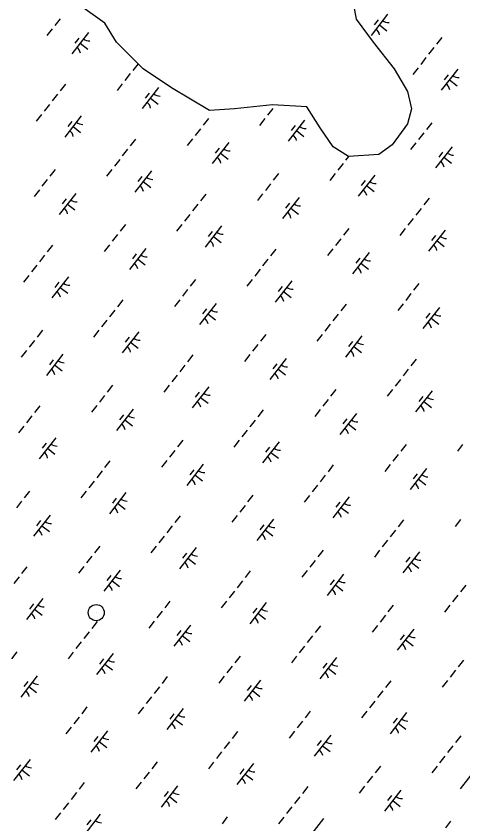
# Model space of a CAD drawing. Extents: x 3896831 to 3918110, y 171006 to 193349.
# Drawn here: x 3902537 to 3903370, y 179403 to 180910 of the extents above; entities that cross this region are included whole.
import ezdxf

# ---------------------------------------------------------------- set-up
doc = ezdxf.new("R2010")
doc.units = 0
doc.layers.add('V-DOMW-TANK', color=7, linetype='Continuous')
doc.layers.add('V-WETL-SWMP', color=7, linetype='Continuous')

msp = doc.modelspace()

# ---------------------------------------------------------------- linework, layer by layer
at = {"layer": 'V-DOMW-TANK'}
msp.add_line((3902686, 179797.4), (3902686, 179797.4), dxfattribs=at)
msp.add_circle((3902686, 179797.4), 15, dxfattribs=at)
at = {"layer": 'V-WETL-SWMP'}
for p, q in [((3903160.3, 180961.4), (3903170.9, 180904.6)), ((3902702.3, 180897.5), (3902652.6, 180933)), ((3903229.6, 180914), (3903198.8, 180874.6)), ((3902618.6, 180905.7), (3902608.7, 180893.1)), ((3902723.6, 180861.9), (3902702.3, 180897.5)), ((3903170.9, 180904.6), (3903202.9, 180861.9)), ((3903211.8, 180903.8), (3903204.4, 180894.3)), ((3902603.8, 180886.8), (3902593.9, 180874.2)), ((3903214.2, 180894.3), (3903228.4, 180883.2)), ((3902671.6, 180879.7), (3902640.7, 180840.4)), ((3902653.8, 180869.5), (3902646.4, 180860.1)), ((3903330.8, 180870.8), (3903321, 180858.2)), ((3902656.2, 180860.1), (3902670.3, 180849)), ((3902773.3, 180812.2), (3902723.6, 180861.9)), ((3903202.9, 180861.9), (3903241.9, 180812.2)), ((3903316, 180851.9), (3903306.1, 180839.3)), ((3902764, 180821.5), (3902754.4, 180809.3)), ((3903301.2, 180833), (3903291.3, 180820.4)), ((3902826.5, 180776.7), (3902773.3, 180812.2)), ((3903241.9, 180812.2), (3903266.8, 180769.6)), ((3903286.4, 180814.1), (3903276.5, 180801.5)), ((3903360.5, 180811.4), (3903329.7, 180772)), ((3902749.5, 180803.1), (3902739.6, 180790.5)), ((3903342.7, 180801.2), (3903335.3, 180791.7)), ((3903345.1, 180791.7), (3903359.3, 180780.6)), ((3902628.5, 180783.6), (3902618.6, 180771)), ((3902734.7, 180784.2), (3902724.8, 180771.6)), ((3902802.5, 180777.1), (3902771.7, 180737.8)), ((3902897.5, 180734.1), (3902826.5, 180776.7)), ((3902613.6, 180764.7), (3902603.8, 180752.1)), ((3902784.7, 180766.9), (3902777.3, 180757.5)), ((3903266.8, 180769.6), (3903273.9, 180737.6)), ((3902598.8, 180745.8), (3902589, 180733.2)), ((3902787.1, 180757.5), (3902801.3, 180746.3)), ((3903014.7, 180744.7), (3902943.7, 180737.6)), ((3903078.6, 180741.2), (3903014.7, 180744.7)), ((3903020.4, 180744.4), (3903020.4, 180744.4)), ((3902943.7, 180737.6), (3902897.5, 180734.1)), ((3903015.5, 180738.1), (3903005.6, 180725.5)), ((3903103.5, 180702.1), (3903078.6, 180741.2)), ((3903273.9, 180737.6), (3903266.8, 180709.2)), ((3902584, 180726.9), (3902574.2, 180714.3)), ((3902658.2, 180724.2), (3902627.3, 180684.8)), ((3902895.2, 180719.3), (3902885.4, 180706.7)), ((3903000.7, 180719.2), (3902990.8, 180706.6)), ((3903074.8, 180716.5), (3903044, 180677.1)), ((3902640.4, 180714), (3902633, 180704.5)), ((3902642.8, 180704.5), (3902656.9, 180693.4)), ((3902880.4, 180700.4), (3902870.5, 180687.9)), ((3903057, 180706.3), (3903049.6, 180696.8)), ((3903128.3, 180666.6), (3903103.5, 180702.1)), ((3903266.8, 180709.2), (3903238.4, 180670.1)), ((3903311.9, 180711.6), (3903302, 180699)), ((3903059.4, 180696.8), (3903073.6, 180685.7)), ((3903297.1, 180692.7), (3903287.2, 180680.2)), ((3902759.4, 180681), (3902749.5, 180668.4)), ((3902865.6, 180681.6), (3902855.7, 180669)), ((3902933.4, 180674.5), (3902902.6, 180635.2)), ((3903238.4, 180670.1), (3903213.5, 180652.4)), ((3903282.3, 180673.9), (3903272.4, 180661.3)), ((3902744.6, 180662.1), (3902734.7, 180649.5)), ((3902915.6, 180664.3), (3902908.2, 180654.9)), ((3902918, 180654.8), (3902932.2, 180643.7)), ((3903156.7, 180648.8), (3903128.3, 180666.6)), ((3903350.1, 180666.8), (3903319.2, 180627.5)), ((3903332.3, 180656.6), (3903324.9, 180647.2)), ((3902729.8, 180643.2), (3902719.9, 180630.6)), ((3903156.9, 180648.8), (3903151.3, 180641.8)), ((3903213.5, 180652.4), (3903156.7, 180648.8)), ((3903334.6, 180647.1), (3903348.8, 180636)), ((3902609.5, 180624.4), (3902599.6, 180611.8)), ((3902715, 180624.3), (3902705.1, 180611.7)), ((3903146.4, 180635.5), (3903136.5, 180622.9)), ((3902789.1, 180621.6), (3902758.2, 180582.2)), ((3902771.3, 180611.4), (3902763.9, 180601.9)), ((3903026.1, 180616.7), (3903016.3, 180604.1)), ((3903131.6, 180616.6), (3903121.7, 180604)), ((3903205.7, 180613.9), (3903174.9, 180574.5)), ((3902594.7, 180605.5), (3902584.8, 180592.9)), ((3902773.7, 180601.9), (3902787.8, 180590.8)), ((3903011.3, 180597.8), (3903001.5, 180585.2)), ((3903187.9, 180603.7), (3903180.5, 180594.2)), ((3903190.3, 180594.2), (3903204.5, 180583.1)), ((3902579.9, 180586.6), (3902570, 180574.1)), ((3902647.7, 180579.6), (3902616.9, 180540.3)), ((3902996.5, 180578.9), (3902986.7, 180566.4)), ((3902629.9, 180569.4), (3902622.5, 180560)), ((3902890.3, 180578.4), (3902880.4, 180565.8)), ((3903064.3, 180571.9), (3903033.5, 180532.6)), ((3903306.9, 180570.7), (3903297.1, 180558.1)), ((3902632.3, 180559.9), (3902646.4, 180548.8)), ((3902875.5, 180559.5), (3902865.6, 180546.9)), ((3903046.6, 180561.7), (3903039.1, 180552.3)), ((3903048.9, 180552.2), (3903063.1, 180541.1)), ((3903292.1, 180551.8), (3903282.3, 180539.2)), ((3902860.7, 180540.6), (3902850.8, 180528)), ((3902740.4, 180521.8), (3902730.5, 180509.2)), ((3902845.9, 180521.7), (3902836, 180509.1)), ((3902920, 180519), (3902889.2, 180479.6)), ((3903277.3, 180532.9), (3903267.5, 180520.3)), ((3902902.2, 180508.8), (3902894.8, 180499.3)), ((3903157.1, 180514.1), (3903147.2, 180501.5)), ((3903262.5, 180514), (3903252.7, 180501.4)), ((3903336.7, 180511.3), (3903305.8, 180471.9)), ((3902725.6, 180502.9), (3902715.7, 180490.3)), ((3902904.6, 180499.3), (3902918.8, 180488.2)), ((3903142.3, 180495.2), (3903132.4, 180482.6)), ((3903318.9, 180501.1), (3903311.5, 180491.6)), ((3903321.2, 180491.6), (3903335.4, 180480.5)), ((3902604.6, 180483.4), (3902594.7, 180470.9)), ((3902710.8, 180484), (3902700.9, 180471.4)), ((3902778.6, 180477), (3902747.8, 180437.6)), ((3903021.2, 180475.7), (3903011.3, 180463.2)), ((3903127.4, 180476.3), (3903117.6, 180463.7)), ((3902589.8, 180464.6), (3902579.9, 180452)), ((3902760.8, 180466.8), (3902753.4, 180457.4)), ((3903195.3, 180469.3), (3903164.4, 180429.9)), ((3903177.5, 180459.1), (3903170.1, 180449.7)), ((3902575, 180445.7), (3902565.1, 180433.1)), ((3902763.2, 180457.3), (3902777.4, 180446.2)), ((3903006.4, 180456.9), (3902996.5, 180444.3)), ((3903179.8, 180449.6), (3903194, 180438.5)), ((3902991.6, 180438), (3902981.7, 180425.4)), ((3902560.2, 180426.8), (3902550.3, 180414.2)), ((3902634.3, 180424), (3902603.4, 180384.7)), ((3902616.5, 180413.8), (3902609.1, 180404.4)), ((3902871.3, 180419.2), (3902861.5, 180406.6)), ((3902976.8, 180419.1), (3902966.9, 180406.5)), ((3903050.9, 180416.3), (3903020.1, 180377)), ((3902618.9, 180404.4), (3902633, 180393.3)), ((3902856.5, 180400.3), (3902846.7, 180387.7)), ((3903033.1, 180406.1), (3903025.7, 180396.7)), ((3903288, 180411.5), (3903278.1, 180398.9)), ((3903035.5, 180396.7), (3903049.7, 180385.6)), ((3903273.2, 180392.6), (3903263.3, 180380)), ((3902735.5, 180380.8), (3902725.6, 180368.2)), ((3902841.7, 180381.4), (3902831.9, 180368.8)), ((3902909.5, 180374.4), (3902878.7, 180335)), ((3903152.1, 180373.1), (3903142.3, 180360.5)), ((3903258.4, 180373.7), (3903248.5, 180361.1)), ((3902720.7, 180361.9), (3902710.8, 180349.4)), ((3902891.7, 180364.2), (3902884.3, 180354.8)), ((3902894.1, 180354.7), (3902908.3, 180343.6)), ((3903137.3, 180354.2), (3903127.5, 180341.7)), ((3903326.2, 180366.7), (3903295.3, 180327.3)), ((3903308.4, 180356.5), (3903301, 180347.1)), ((3902705.9, 180343.1), (3902696, 180330.5)), ((3903310.8, 180347), (3903324.9, 180335.9)), ((3902585.6, 180324.3), (3902575.7, 180311.7)), ((3902691.1, 180324.2), (3902681.2, 180311.6)), ((3903122.5, 180335.4), (3903112.6, 180322.8)), ((3902765.2, 180321.4), (3902734.4, 180282.1)), ((3902747.4, 180311.2), (3902740, 180301.8)), ((3903002.3, 180316.6), (3902992.4, 180304)), ((3903107.7, 180316.5), (3903097.8, 180303.9)), ((3903181.8, 180313.7), (3903151, 180274.4)), ((3902570.8, 180305.4), (3902560.9, 180292.8)), ((3902749.8, 180301.8), (3902764, 180290.7)), ((3902987.4, 180297.7), (3902977.6, 180285.1)), ((3903164.1, 180303.5), (3903156.7, 180294.1)), ((3903166.4, 180294.1), (3903180.6, 180283)), ((3902556, 180286.5), (3902546.1, 180273.9)), ((3902623.8, 180279.5), (3902593, 180240.1)), ((3902866.4, 180278.2), (3902856.5, 180265.6)), ((3902972.6, 180278.8), (3902962.8, 180266.2)), ((3902606, 180269.3), (3902598.6, 180259.8)), ((3903040.5, 180271.8), (3903009.6, 180232.4)), ((3903283, 180270.5), (3903273.2, 180257.9)), ((3902608.4, 180259.8), (3902622.6, 180248.7)), ((3902851.6, 180259.3), (3902841.7, 180246.7)), ((3903022.7, 180261.6), (3903015.3, 180252.1)), ((3903025, 180252.1), (3903039.2, 180241)), ((3903268.2, 180251.6), (3903258.4, 180239)), ((3902836.8, 180240.4), (3902826.9, 180227.9)), ((3903253.4, 180232.7), (3903243.6, 180220.2)), ((3902716.5, 180221.7), (3902706.7, 180209.1)), ((3902822, 180221.6), (3902812.1, 180209)), ((3902896.1, 180218.8), (3902865.3, 180179.5)), ((3902701.7, 180202.8), (3902691.9, 180190.2)), ((3902878.3, 180208.6), (3902870.9, 180199.2)), ((3903133.2, 180214), (3903123.3, 180201.4)), ((3903238.6, 180213.9), (3903228.8, 180201.3)), ((3903312.8, 180211.1), (3903281.9, 180171.8)), ((3902880.7, 180199.1), (3902894.9, 180188)), ((3903118.4, 180195.1), (3903108.5, 180182.5)), ((3903295, 180200.9), (3903287.6, 180191.5)), ((3903297.3, 180191.4), (3903311.5, 180180.3)), ((3902580.7, 180183.3), (3902570.8, 180170.7)), ((3902686.9, 180183.9), (3902677, 180171.3)), ((3902754.7, 180176.9), (3902723.9, 180137.5)), ((3902997.3, 180175.6), (3902987.5, 180163)), ((3903103.6, 180176.2), (3903093.7, 180163.6)), ((3902565.9, 180164.4), (3902556, 180151.8)), ((3902736.9, 180166.7), (3902729.5, 180157.2)), ((3902739.3, 180157.2), (3902753.5, 180146.1)), ((3902982.5, 180156.7), (3902972.6, 180144.1)), ((3903171.4, 180169.2), (3903140.5, 180129.8)), ((3903153.6, 180159), (3903146.2, 180149.5)), ((3902551.1, 180145.5), (3902541.2, 180132.9)), ((3903156, 180149.5), (3903170.1, 180138.4)), ((3902967.7, 180137.8), (3902957.8, 180125.2)), ((3902610.4, 180123.9), (3902579.6, 180084.6)), ((3902592.6, 180113.7), (3902585.2, 180104.3)), ((3902847.4, 180119.1), (3902837.6, 180106.5)), ((3902952.9, 180119), (3902943, 180106.4)), ((3903027, 180116.2), (3902996.2, 180076.9)), ((3903264.1, 180111.4), (3903254.2, 180098.8)), ((3903369.6, 180111.3), (3903359.7, 180098.7)), ((3902595, 180104.2), (3902609.1, 180093.1)), ((3902832.6, 180100.2), (3902822.8, 180087.6)), ((3903009.2, 180106), (3903001.8, 180096.6)), ((3903011.6, 180096.5), (3903025.8, 180085.4)), ((3902817.8, 180081.3), (3902808, 180068.7)), ((3903249.3, 180092.5), (3903239.4, 180079.9)), ((3902711.6, 180080.7), (3902701.7, 180068.1)), ((3902885.7, 180074.3), (3902854.8, 180034.9)), ((3903128.2, 180073), (3903118.4, 180060.4)), ((3903234.5, 180073.6), (3903224.6, 180061)), ((3903302.3, 180066.6), (3903271.5, 180027.2)), ((3902696.8, 180061.8), (3902686.9, 180049.2)), ((3902867.9, 180064.1), (3902860.5, 180054.6)), ((3902870.2, 180054.6), (3902884.4, 180043.5)), ((3903113.4, 180054.1), (3903103.6, 180041.5)), ((3903284.5, 180056.4), (3903277.1, 180046.9)), ((3902682, 180042.9), (3902672.1, 180030.3)), ((3903286.9, 180046.9), (3903301, 180035.8)), ((3902561.7, 180024.2), (3902551.9, 180011.6)), ((3902667.2, 180024), (3902657.3, 180011.4)), ((3902741.3, 180021.3), (3902710.5, 179982)), ((3903098.6, 180035.2), (3903088.8, 180022.6)), ((3902723.5, 180011.1), (3902716.1, 180001.7)), ((3902978.4, 180016.5), (3902968.5, 180003.9)), ((3903083.8, 180016.3), (3903074, 180003.7)), ((3903158, 180013.6), (3903127.1, 179974.3)), ((3902546.9, 180005.3), (3902537, 179992.7)), ((3902725.9, 180001.6), (3902740.1, 179990.5)), ((3902963.6, 179997.6), (3902953.7, 179985)), ((3903140.2, 180003.4), (3903132.8, 179994)), ((3903142.5, 179993.9), (3903156.7, 179982.8)), ((3902599.9, 179979.4), (3902569.1, 179940)), ((3902842.5, 179978.1), (3902832.6, 179965.5)), ((3902948.8, 179978.7), (3902938.9, 179966.1)), ((3902582.1, 179969.2), (3902574.7, 179959.7)), ((3903016.6, 179971.7), (3902985.7, 179932.3)), ((3902998.8, 179961.5), (3902991.4, 179952)), ((3903259.2, 179970.4), (3903249.3, 179957.8)), ((3903365.4, 179971), (3903355.5, 179958.4)), ((3902584.5, 179959.7), (3902598.7, 179948.6)), ((3902827.7, 179959.2), (3902817.8, 179946.6)), ((3903001.1, 179952), (3903015.3, 179940.9)), ((3903244.4, 179951.5), (3903234.5, 179938.9)), ((3902812.9, 179940.3), (3902803, 179927.7)), ((3903229.6, 179932.6), (3903219.7, 179920)), ((3902692.6, 179921.6), (3902682.8, 179909)), ((3902798.1, 179921.4), (3902788.2, 179908.8)), ((3902872.2, 179918.7), (3902841.4, 179879.3)), ((3902677.8, 179902.7), (3902668, 179890.1)), ((3902854.4, 179908.5), (3902847, 179899.1)), ((3903109.3, 179913.9), (3903099.4, 179901.3)), ((3903214.7, 179913.7), (3903204.9, 179901.1)), ((3903288.9, 179911), (3903258, 179871.6)), ((3903271.1, 179900.8), (3903263.7, 179891.4)), ((3902856.8, 179899), (3902871, 179887.9)), ((3903094.5, 179895), (3903084.6, 179882.4)), ((3903273.5, 179891.3), (3903287.6, 179880.2)), ((3902556.8, 179883.2), (3902546.9, 179870.6)), ((3902663, 179883.8), (3902653.2, 179871.2)), ((3902730.8, 179876.7), (3902700, 179837.4)), ((3902973.4, 179875.5), (3902963.6, 179862.9)), ((3903079.7, 179876.1), (3903069.8, 179863.5)), ((3902542, 179864.3), (3902532.1, 179851.7)), ((3902713.1, 179866.6), (3902705.7, 179857.1)), ((3902715.4, 179857.1), (3902729.6, 179846)), ((3902958.6, 179856.6), (3902948.8, 179844)), ((3903147.5, 179869), (3903116.6, 179829.7)), ((3903129.7, 179858.9), (3903122.3, 179849.4)), ((3903132.1, 179849.4), (3903146.2, 179838.3)), ((3903375.3, 179848.9), (3903365.4, 179836.3)), ((3902943.8, 179837.7), (3902934, 179825.1)), ((3903360.5, 179830), (3903350.6, 179817.4)), ((3902586.5, 179823.8), (3902555.7, 179784.4)), ((3902568.7, 179813.6), (3902561.3, 179804.2)), ((3902823.6, 179819), (3902813.7, 179806.4)), ((3902929, 179818.8), (3902919.2, 179806.2)), ((3903003.2, 179816.1), (3902972.3, 179776.7)), ((3903240.2, 179811.3), (3903230.3, 179798.7)), ((3903345.7, 179811.1), (3903335.8, 179798.5)), ((3902571.1, 179804.1), (3902585.3, 179793)), ((3902808.8, 179800.1), (3902798.9, 179787.5)), ((3902985.4, 179805.9), (3902978, 179796.5)), ((3902987.7, 179796.4), (3903001.9, 179785.3)), ((3902687.7, 179780.6), (3902677.8, 179768)), ((3902793.9, 179781.2), (3902784.1, 179768.6)), ((3903225.4, 179792.4), (3903215.5, 179779.8)), ((3902861.8, 179774.1), (3902830.9, 179734.8)), ((3903104.4, 179772.9), (3903094.5, 179760.3)), ((3903210.6, 179773.5), (3903200.7, 179760.9)), ((3903278.4, 179766.4), (3903247.6, 179727.1)), ((3902672.9, 179761.7), (3902663, 179749.1)), ((3902844, 179763.9), (3902836.6, 179754.5)), ((3902846.3, 179754.5), (3902860.5, 179743.4)), ((3903089.5, 179754), (3903079.7, 179741.4)), ((3903260.6, 179756.2), (3903253.2, 179746.8)), ((3902658.1, 179742.8), (3902648.2, 179730.2)), ((3903074.7, 179735.1), (3903064.9, 179722.5)), ((3903263, 179746.8), (3903277.2, 179735.7)), ((3902537.8, 179724), (3902528, 179711.5)), ((3902643.3, 179723.9), (3902633.4, 179711.3)), ((3902717.4, 179721.2), (3902686.6, 179681.8)), ((3902699.6, 179711), (3902692.2, 179701.5)), ((3902954.5, 179716.3), (3902944.6, 179703.8)), ((3903059.9, 179716.2), (3903050.1, 179703.6)), ((3903134.1, 179713.5), (3903103.2, 179674.1)), ((3903371.1, 179708.6), (3903361.2, 179696.1)), ((3902702, 179701.5), (3902716.2, 179690.4)), ((3902939.7, 179697.5), (3902929.8, 179684.9)), ((3903116.3, 179703.3), (3903108.9, 179693.8)), ((3903118.7, 179693.8), (3903132.8, 179682.7)), ((3903356.3, 179689.8), (3903346.4, 179677.2)), ((3902576, 179679.2), (3902545.2, 179639.9)), ((3902818.6, 179678), (3902808.8, 179665.4)), ((3902924.9, 179678.6), (3902915, 179666)), ((3902558.2, 179669), (3902550.8, 179659.6)), ((3902560.6, 179659.6), (3902574.8, 179648.5)), ((3902803.8, 179659.1), (3902794, 179646.5)), ((3902992.7, 179671.5), (3902961.8, 179632.2)), ((3902974.9, 179661.3), (3902967.5, 179651.9)), ((3903235.3, 179670.3), (3903225.4, 179657.7)), ((3903341.5, 179670.9), (3903331.6, 179658.3)), ((3902977.3, 179651.9), (3902991.4, 179640.8)), ((3903220.5, 179651.4), (3903210.6, 179638.8)), ((3902789, 179640.2), (3902779.1, 179627.6)), ((3903205.7, 179632.5), (3903195.8, 179619.9)), ((3902668.8, 179621.4), (3902658.9, 179608.8)), ((3902774.2, 179621.3), (3902764.3, 179608.7)), ((3902848.3, 179618.6), (3902817.5, 179579.2)), ((3902653.9, 179602.5), (3902644.1, 179590)), ((3902830.6, 179608.4), (3902823.2, 179598.9)), ((3902832.9, 179598.9), (3902847.1, 179587.8)), ((3903085.4, 179613.7), (3903075.5, 179601.1)), ((3903190.9, 179613.6), (3903181, 179601)), ((3903265, 179610.9), (3903234.1, 179571.5)), ((3903247.2, 179600.7), (3903239.8, 179591.2)), ((3903070.6, 179594.8), (3903060.7, 179582.3)), ((3903249.6, 179591.2), (3903263.7, 179580.1)), ((3902639.1, 179583.7), (3902629.3, 179571.1)), ((3902707, 179576.6), (3902676.1, 179537.3)), ((3902949.5, 179575.4), (3902939.7, 179562.8)), ((3903055.8, 179576), (3903045.9, 179563.4)), ((3903123.6, 179568.9), (3903092.8, 179529.6)), ((3902689.2, 179566.4), (3902681.8, 179557)), ((3902691.5, 179556.9), (3902705.7, 179545.8)), ((3902934.7, 179556.5), (3902924.9, 179543.9)), ((3903105.8, 179558.7), (3903098.4, 179549.3)), ((3903366.2, 179567.7), (3903356.3, 179555.1)), ((3903108.2, 179549.2), (3903122.3, 179538.1)), ((3903351.4, 179548.8), (3903341.5, 179536.2)), ((3902562.6, 179523.7), (3902531.8, 179484.3)), ((3902919.9, 179537.6), (3902910.1, 179525)), ((3903336.6, 179529.9), (3903326.7, 179517.3)), ((3902544.8, 179513.5), (3902537.4, 179504)), ((3902799.7, 179518.8), (3902789.8, 179506.2)), ((3902905.1, 179518.7), (3902895.3, 179506.1)), ((3902979.3, 179516), (3902948.4, 179476.6)), ((3903216.3, 179511.1), (3903206.4, 179498.5)), ((3903321.8, 179511), (3903311.9, 179498.4)), ((3902547.2, 179504), (3902561.4, 179492.9)), ((3902784.9, 179499.9), (3902775, 179487.3)), ((3902961.5, 179505.8), (3902954.1, 179496.3)), ((3902963.8, 179496.3), (3902978, 179485.2)), ((3903395.9, 179508.3), (3903365.1, 179468.9)), ((3902663.8, 179480.5), (3902654, 179467.9)), ((3902770.1, 179481.1), (3902760.2, 179468.5)), ((3903201.5, 179492.2), (3903191.6, 179479.6)), ((3902837.9, 179474), (3902807, 179434.7)), ((3902820.1, 179463.8), (3902812.7, 179454.4)), ((3903080.5, 179472.8), (3903070.6, 179460.2)), ((3903186.7, 179473.4), (3903176.8, 179460.8)), ((3903254.5, 179466.3), (3903223.7, 179427)), ((3902649, 179461.6), (3902639.1, 179449)), ((3902822.5, 179454.3), (3902836.6, 179443.2)), ((3903065.7, 179453.9), (3903055.8, 179441.3)), ((3903236.7, 179456.1), (3903229.3, 179446.7)), ((3902634.2, 179442.7), (3902624.3, 179430.1)), ((3903050.9, 179435), (3903041, 179422.4)), ((3903239.1, 179446.6), (3903253.3, 179435.5)), ((3902619.4, 179423.8), (3902609.5, 179411.2)), ((3902693.5, 179421.1), (3902662.7, 179381.7)), ((3902675.7, 179410.9), (3902668.3, 179401.4)), ((3902930.6, 179416.2), (3902920.7, 179403.6)), ((3903036.1, 179416.1), (3903026.2, 179403.5)), ((3903110.2, 179413.4), (3903079.3, 179374)), ((3903347.2, 179408.5), (3903337.4, 179395.9))]:
    msp.add_line(p, q, dxfattribs=at)
for centre, start, end in [((3903231.4, 180915.9), 231.1403, 272.6839), ((3903197.3, 180872.4), 11.1403, 52.6839), ((3902673.4, 180881.7), 231.1403, 272.6839), ((3902639.3, 180838.2), 11.1403, 52.6839), ((3903362.3, 180813.3), 231.1403, 272.6839), ((3903328.3, 180769.8), 11.1403, 52.6839), ((3902804.3, 180779), 231.1403, 272.6839), ((3902770.2, 180735.6), 11.1403, 52.6839), ((3902660, 180726.1), 231.1403, 272.6839), ((3903076.6, 180718.4), 231.1403, 272.6839), ((3902625.9, 180682.6), 11.1403, 52.6839), ((3903042.5, 180674.9), 11.1403, 52.6839), ((3902935.2, 180676.4), 231.1403, 272.6839), ((3903351.9, 180668.7), 231.1403, 272.6839), ((3902901.2, 180633), 11.1403, 52.6839), ((3903317.8, 180625.3), 11.1403, 52.6839), ((3902790.9, 180623.5), 231.1403, 272.6839), ((3902756.8, 180580), 11.1403, 52.6839), ((3903207.5, 180615.8), 231.1403, 272.6839), ((3903173.5, 180572.3), 11.1403, 52.6839), ((3902649.5, 180581.5), 231.1403, 272.6839), ((3902615.4, 180538), 11.1403, 52.6839), ((3903066.1, 180573.8), 231.1403, 272.6839), ((3903032.1, 180530.3), 11.1403, 52.6839), ((3902921.8, 180520.9), 231.1403, 272.6839), ((3902887.7, 180477.4), 11.1403, 52.6839), ((3903338.5, 180513.2), 231.1403, 272.6839), ((3903304.4, 180469.7), 11.1403, 52.6839), ((3902780.4, 180478.9), 231.1403, 272.6839), ((3902746.3, 180435.4), 11.1403, 52.6839), ((3903197.1, 180471.2), 231.1403, 272.6839), ((3903163, 180427.7), 11.1403, 52.6839), ((3902636.1, 180426), 231.1403, 272.6839), ((3903052.7, 180418.3), 231.1403, 272.6839), ((3902602, 180382.5), 11.1403, 52.6839), ((3903018.7, 180374.8), 11.1403, 52.6839), ((3902911.3, 180376.3), 231.1403, 272.6839), ((3903328, 180368.6), 231.1403, 272.6839), ((3902877.3, 180332.8), 11.1403, 52.6839), ((3903293.9, 180325.1), 11.1403, 52.6839), ((3902767, 180323.3), 231.1403, 272.6839), ((3902732.9, 180279.9), 11.1403, 52.6839), ((3903183.7, 180315.6), 231.1403, 272.6839), ((3903149.6, 180272.2), 11.1403, 52.6839), ((3902625.6, 180281.4), 231.1403, 272.6839), ((3902591.5, 180237.9), 11.1403, 52.6839), ((3903042.3, 180273.7), 231.1403, 272.6839), ((3903008.2, 180230.2), 11.1403, 52.6839), ((3902897.9, 180220.7), 231.1403, 272.6839), ((3902863.8, 180177.3), 11.1403, 52.6839), ((3903314.6, 180213), 231.1403, 272.6839), ((3903280.5, 180169.6), 11.1403, 52.6839), ((3902756.5, 180178.8), 231.1403, 272.6839), ((3903173.2, 180171.1), 231.1403, 272.6839), ((3902722.5, 180135.3), 11.1403, 52.6839), ((3903139.1, 180127.6), 11.1403, 52.6839), ((3902612.2, 180125.8), 231.1403, 272.6839), ((3902578.1, 180082.4), 11.1403, 52.6839), ((3903028.8, 180118.1), 231.1403, 272.6839), ((3902994.8, 180074.7), 11.1403, 52.6839), ((3902887.5, 180076.2), 231.1403, 272.6839), ((3903304.1, 180068.5), 231.1403, 272.6839), ((3902853.4, 180032.7), 11.1403, 52.6839), ((3903270, 180025), 11.1403, 52.6839), ((3902743.1, 180023.2), 231.1403, 272.6839), ((3902709, 179979.7), 11.1403, 52.6839), ((3903159.8, 180015.5), 231.1403, 272.6839), ((3903125.7, 179972), 11.1403, 52.6839), ((3902601.7, 179981.3), 231.1403, 272.6839), ((3902567.7, 179937.8), 11.1403, 52.6839), ((3903018.4, 179973.6), 231.1403, 272.6839), ((3902984.3, 179930.1), 11.1403, 52.6839), ((3902874, 179920.6), 231.1403, 272.6839), ((3902840, 179877.1), 11.1403, 52.6839), ((3903290.7, 179912.9), 231.1403, 272.6839), ((3903256.6, 179869.4), 11.1403, 52.6839), ((3902732.6, 179878.7), 231.1403, 272.6839), ((3903149.3, 179871), 231.1403, 272.6839), ((3902698.6, 179835.2), 11.1403, 52.6839), ((3903115.2, 179827.5), 11.1403, 52.6839), ((3902588.3, 179825.7), 231.1403, 272.6839), ((3902554.2, 179782.2), 11.1403, 52.6839), ((3903005, 179818), 231.1403, 272.6839), ((3902970.9, 179774.5), 11.1403, 52.6839), ((3902863.6, 179776.1), 231.1403, 272.6839), ((3903280.2, 179768.4), 231.1403, 272.6839), ((3902829.5, 179732.6), 11.1403, 52.6839), ((3903246.1, 179724.9), 11.1403, 52.6839), ((3902719.2, 179723.1), 231.1403, 272.6839), ((3902685.2, 179679.6), 11.1403, 52.6839), ((3903135.9, 179715.4), 231.1403, 272.6839), ((3903101.8, 179671.9), 11.1403, 52.6839), ((3902577.8, 179681.1), 231.1403, 272.6839), ((3902994.5, 179673.4), 231.1403, 272.6839), ((3902543.8, 179637.7), 11.1403, 52.6839), ((3902960.4, 179630), 11.1403, 52.6839), ((3902850.2, 179620.5), 231.1403, 272.6839), ((3903266.8, 179612.8), 231.1403, 272.6839), ((3902816.1, 179577), 11.1403, 52.6839), ((3903232.7, 179569.3), 11.1403, 52.6839), ((3902708.8, 179578.5), 231.1403, 272.6839), ((3903125.4, 179570.8), 231.1403, 272.6839), ((3902674.7, 179535.1), 11.1403, 52.6839), ((3903091.3, 179527.4), 11.1403, 52.6839), ((3902564.4, 179525.6), 231.1403, 272.6839), ((3902530.4, 179482.1), 11.1403, 52.6839), ((3902981.1, 179517.9), 231.1403, 272.6839), ((3902947, 179474.4), 11.1403, 52.6839), ((3902839.7, 179475.9), 231.1403, 272.6839), ((3903256.3, 179468.2), 231.1403, 272.6839), ((3902805.6, 179432.5), 11.1403, 52.6839), ((3903222.2, 179424.8), 11.1403, 52.6839), ((3902695.3, 179423), 231.1403, 272.6839)]:
    msp.add_arc(centre, 17.6, start, end, dxfattribs=at)

doc.saveas('drawing.dxf')
